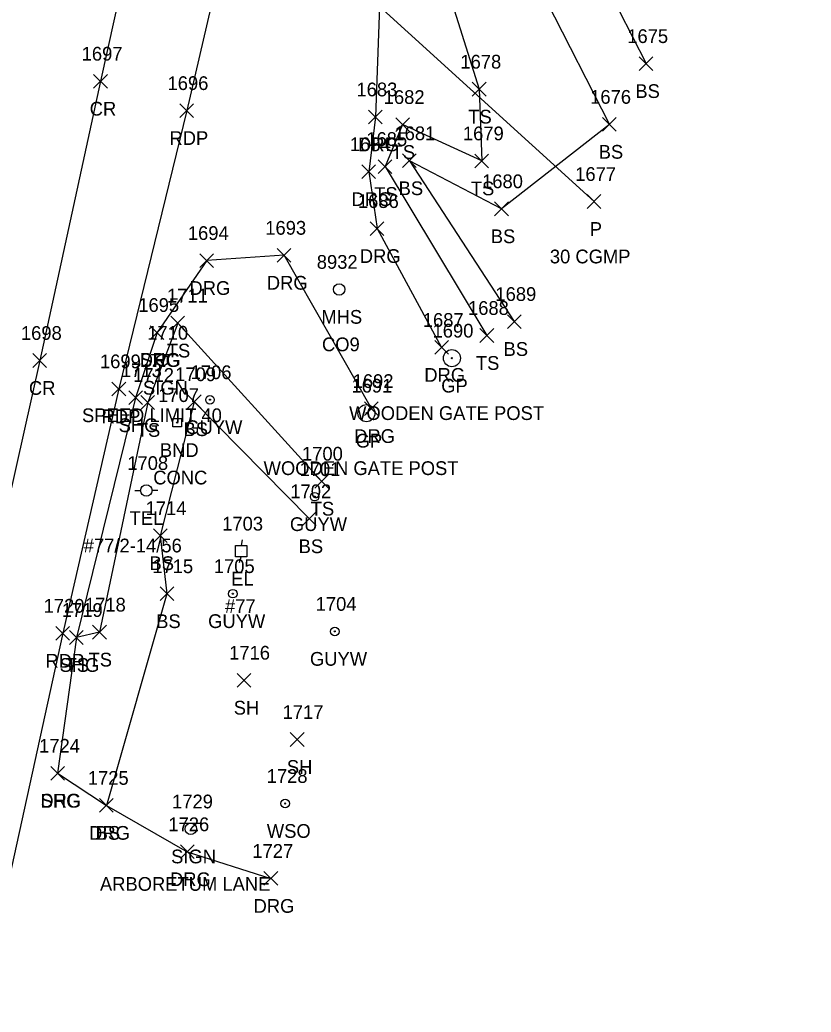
# Model space of a CAD drawing. Extents: x 1678863 to 1683592, y 407783 to 418211.
# Drawn here: x 1681182.6 to 1681297.8, y 416855.6 to 417000 of the extents above; entities that cross this region are included whole.
import ezdxf

# ---------------------------------------------------------------- set-up
doc = ezdxf.new("R2010")
doc.units = 0
for name, color, linetype in [('D_A', 7, 'Continuous'), ('D_C', 7, 'Continuous'), ('D_I', 7, 'Continuous'), ('D_TIC', 7, 'Continuous'), ('DCP', 7, 'Continuous'), ('L_A', 7, 'Continuous'), ('L_I', 7, 'Continuous'), ('L_TIC', 7, 'Continuous'), ('LELB', 7, 'Continuous'), ('Level 18', 7, 'Continuous'), ('M_A', 7, 'Continuous'), ('M_C', 7, 'Continuous'), ('M_I', 7, 'Continuous'), ('P_A', 7, 'Continuous'), ('P_I', 7, 'Continuous'), ('P_TIC', 7, 'Continuous'), ('PET', 7, 'Continuous'), ('PRC', 7, 'Continuous'), ('PSU', 7, 'Continuous'), ('R_A', 7, 'Continuous'), ('R_C', 7, 'Continuous'), ('R_I', 7, 'Continuous'), ('R_TIC', 7, 'Continuous'), ('RDG', 7, 'Continuous'), ('RGP', 7, 'Continuous'), ('S_A', 7, 'Continuous'), ('S_C', 7, 'Continuous'), ('S_I', 7, 'Continuous'), ('SSGN', 7, 'Continuous'), ('U_A', 7, 'Continuous'), ('U_C', 7, 'Continuous'), ('U_I', 7, 'Continuous'), ('UEPT', 7, 'Continuous'), ('UP', 7, 'Continuous'), ('UPGW', 7, 'Continuous'), ('USMH', 7, 'Continuous'), ('UWV', 7, 'Continuous')]:
    doc.layers.add(name, color=color, linetype=linetype)

msp = doc.modelspace()

# ---------------------------------------------------------------- linework, layer by layer
at = {"layer": 'D_TIC'}
for points in [[(1681265.23, 416972.57), (1681267.23, 416974.57)], [(1681267.23, 416972.57), (1681265.23, 416974.57)]]:
    msp.add_lwpolyline(points, dxfattribs=at)
at = {"layer": 'DCP'}
msp.add_lwpolyline([(1681266.23, 416973.57), (1681167.43, 417063.34)], dxfattribs=at)
at = {"layer": 'L_TIC'}
for points in [[(1681272.81, 416992.64), (1681274.81, 416994.64)], [(1681274.81, 416992.64), (1681272.81, 416994.64)], [(1681248.51, 416988.92), (1681250.51, 416990.92)], [(1681250.51, 416988.92), (1681248.51, 416990.92)], [(1681237.35, 416983.77), (1681239.35, 416985.77)], [(1681239.35, 416983.77), (1681237.35, 416985.77)], [(1681267.47, 416983.8), (1681269.47, 416985.8)], [(1681269.47, 416983.8), (1681267.47, 416985.8)], [(1681234.81, 416977.66), (1681236.81, 416979.66)], [(1681236.81, 416977.66), (1681234.81, 416979.66)], [(1681238.34, 416978.5), (1681240.34, 416980.5)], [(1681240.34, 416978.5), (1681238.34, 416980.5)], [(1681248.89, 416978.48), (1681250.89, 416980.48)], [(1681250.89, 416978.48), (1681248.89, 416980.48)], [(1681251.76, 416971.51), (1681253.76, 416973.51)], [(1681253.76, 416971.51), (1681251.76, 416973.51)], [(1681204.61, 416954.87), (1681206.61, 416956.87)], [(1681206.61, 416954.87), (1681204.61, 416956.87)], [(1681253.62, 416955.1), (1681255.62, 416957.1)], [(1681255.62, 416955.1), (1681253.62, 416957.1)], [(1681249.62, 416953.07), (1681251.62, 416955.07)], [(1681251.62, 416953.07), (1681249.62, 416955.07)], [(1681200.24, 416943.32), (1681202.24, 416945.32)], [(1681202.24, 416943.32), (1681200.24, 416945.32)], [(1681207.02, 416943.43), (1681209.02, 416945.43)], [(1681209.02, 416943.43), (1681207.02, 416945.43)], [(1681225.57, 416931.86), (1681227.57, 416933.86)], [(1681227.57, 416931.86), (1681225.57, 416933.86)], [(1681223.78, 416926.39), (1681225.78, 416928.39)], [(1681225.78, 416926.39), (1681223.78, 416928.39)], [(1681202.07, 416923.93), (1681204.07, 416925.93)], [(1681204.07, 416923.93), (1681202.07, 416925.93)], [(1681203.04, 416915.48), (1681205.04, 416917.48)], [(1681205.04, 416915.48), (1681203.04, 416917.48)], [(1681193.22, 416909.89), (1681195.22, 416911.89)], [(1681195.22, 416909.89), (1681193.22, 416911.89)], [(1681189.87, 416909.11), (1681191.87, 416911.11)], [(1681191.87, 416909.11), (1681189.87, 416911.11)], [(1681214.28, 416902.89), (1681216.28, 416904.89)], [(1681216.28, 416902.89), (1681214.28, 416904.89)], [(1681222.01, 416894.26), (1681224.01, 416896.26)], [(1681224.01, 416894.26), (1681222.01, 416896.26)], [(1681194.22, 416884.67), (1681196.22, 416886.67)], [(1681196.22, 416884.67), (1681194.22, 416886.67)]]:
    msp.add_lwpolyline(points, dxfattribs=at)
at = {"layer": 'LELB'}
for points in [[(1681297.85, 417329.68), (1681291.32, 417302.9), (1681275.58, 417247.26), (1681268.05, 417207.61), (1681262.33, 417168.06), (1681251.07, 417123.54), (1681244.58, 417101.43), (1681240.76, 417059.34), (1681250.13, 417020.71), (1681268.47, 416984.8), (1681252.76, 416972.51), (1681239.34, 416979.5), (1681254.62, 416956.1)], [(1681253.39, 417121.27), (1681246.63, 417100.57), (1681244.82, 417058.55), (1681259.87, 417020.87), (1681273.81, 416993.64)], [(1681243.44, 417101.91), (1681237.43, 417058.91), (1681239.51, 417021.71), (1681249.51, 416989.92), (1681249.89, 416979.48), (1681238.35, 416984.77), (1681235.81, 416978.66), (1681250.62, 416954.07)], [(1681226.57, 416932.86), (1681205.61, 416955.87), (1681201.24, 416944.32), (1681194.22, 416910.89), (1681190.87, 416910.11)], [(1681224.78, 416927.39), (1681208.02, 416944.43), (1681203.07, 416924.93), (1681204.04, 416916.48), (1681195.22, 416885.67)]]:
    msp.add_lwpolyline(points, dxfattribs=at)
at = {"layer": 'Level 18'}
msp.add_lwpolyline([(1681204.91, 416942.01), (1681206.16, 416942.01), (1681206.16, 416940.76), (1681204.91, 416940.76)], close=True, dxfattribs=at)
msp.add_circle((1681205.54, 416941.39), 0.0833, dxfattribs=at)
at = {"layer": 'P_TIC'}
for points in [[(1681193.37, 416990.08), (1681195.37, 416992.08)], [(1681195.37, 416990.08), (1681193.37, 416992.08)], [(1681205.93, 416985.8), (1681207.93, 416987.8)], [(1681207.93, 416985.8), (1681205.93, 416987.8)], [(1681201.61, 416953.5), (1681203.61, 416955.5)], [(1681203.61, 416953.5), (1681201.61, 416955.5)], [(1681184.52, 416949.43), (1681186.52, 416951.43)], [(1681186.52, 416949.43), (1681184.52, 416951.43)], [(1681196.04, 416945.3), (1681198.04, 416947.3)], [(1681198.04, 416945.3), (1681196.04, 416947.3)], [(1681198.48, 416944.01), (1681200.48, 416946.01)], [(1681200.48, 416944.01), (1681198.48, 416946.01)], [(1681187.87, 416909.72), (1681189.87, 416911.72)], [(1681189.87, 416909.72), (1681187.87, 416911.72)], [(1681189.87, 416909.11), (1681191.87, 416911.11)], [(1681191.87, 416909.11), (1681189.87, 416911.11)], [(1681187.12, 416889.35), (1681189.12, 416891.35)], [(1681189.12, 416889.35), (1681187.12, 416891.35)]]:
    msp.add_lwpolyline(points, dxfattribs=at)
at = {"layer": 'PET'}
msp.add_lwpolyline([(1681289.83, 417351.74), (1681280.09, 417307.99), (1681266.45, 417249.58), (1681257.87, 417211.51), (1681248.61, 417172.26), (1681238.57, 417127.88), (1681233.58, 417106.12), (1681224.55, 417062.96), (1681216.45, 417027.83), (1681206.93, 416986.8), (1681197.04, 416946.3), (1681188.87, 416910.72), (1681179.13, 416866.45), (1681171.86, 416831.02)], dxfattribs=at)
at = {"layer": 'PRC'}
msp.add_lwpolyline([(1681267.02, 417318.48), (1681254.6, 417262.47), (1681247.74, 417231.59), (1681236.81, 417182.69), (1681230.74, 417156.1), (1681220.79, 417111.33), (1681211.1, 417066.62), (1681203.56, 417032.6), (1681194.37, 416991.08), (1681185.52, 416950.43), (1681177.27, 416913.69), (1681167.36, 416870.15), (1681159.37, 416832.34)], dxfattribs=at)
at = {"layer": 'PSU'}
msp.add_lwpolyline([(1681202.61, 416954.5), (1681199.48, 416945.01), (1681190.87, 416910.11), (1681188.12, 416890.35)], dxfattribs=at)
at = {"layer": 'R_TIC'}
for points in [[(1681233.39, 416984.88), (1681235.39, 416986.88)], [(1681235.39, 416984.88), (1681233.39, 416986.88)], [(1681232.42, 416976.91), (1681234.42, 416978.91)], [(1681234.42, 416976.91), (1681232.42, 416978.91)], [(1681233.64, 416968.63), (1681235.64, 416970.63)], [(1681235.64, 416968.63), (1681233.64, 416970.63)], [(1681220.1, 416964.74), (1681222.1, 416966.74)], [(1681222.1, 416964.74), (1681220.1, 416966.74)], [(1681208.83, 416963.98), (1681210.83, 416965.98)], [(1681210.83, 416963.98), (1681208.83, 416965.98)], [(1681201.61, 416953.5), (1681203.61, 416955.5)], [(1681203.61, 416953.5), (1681201.61, 416955.5)], [(1681243.04, 416951.33), (1681245.04, 416953.33)], [(1681245.04, 416951.33), (1681243.04, 416953.33)], [(1681232.82, 416942.43), (1681234.82, 416944.43)], [(1681234.82, 416942.43), (1681232.82, 416944.43)], [(1681187.12, 416889.35), (1681189.12, 416891.35)], [(1681189.12, 416889.35), (1681187.12, 416891.35)], [(1681194.22, 416884.67), (1681196.22, 416886.67)], [(1681196.22, 416884.67), (1681194.22, 416886.67)], [(1681206, 416877.92), (1681208, 416879.92)], [(1681208, 416877.92), (1681206, 416879.92)], [(1681218.17, 416874.04), (1681220.17, 416876.04)], [(1681220.17, 416874.04), (1681218.17, 416876.04)]]:
    msp.add_lwpolyline(points, dxfattribs=at)
at = {"layer": 'RDG'}
for points in [[(1681246.64, 417125.19), (1681241.5, 417102.81), (1681236.31, 417059.16), (1681235.71, 417022.18), (1681234.39, 416985.88), (1681233.42, 416977.91), (1681234.64, 416969.63), (1681244.04, 416952.33)], [(1681233.82, 416943.43), (1681221.1, 416965.74), (1681209.83, 416964.98), (1681202.61, 416954.5)], [(1681188.12, 416890.35), (1681195.22, 416885.67), (1681207, 416878.92), (1681219.17, 416875.04)]]:
    msp.add_lwpolyline(points, dxfattribs=at)
at = {"layer": 'RGP'}
for p, q in [((1681245.54, 416950.77), (1681245.54, 416950.77)), ((1681233.09, 416942.76), (1681233.09, 416942.76))]:
    msp.add_line(p, q, dxfattribs=at)
for centre, radius in [((1681245.54, 416950.77), 1.25), ((1681245.54, 416950.77), 0.0833), ((1681233.09, 416942.76), 1.25), ((1681233.09, 416942.76), 0.0833)]:
    msp.add_circle(centre, radius, dxfattribs=at)
at = {"layer": 'SSGN'}
for p, q in [((1681201.76, 416951.32), (1681205.09, 416951.32)), ((1681203.41, 416950.48), (1681203.41, 416950.48)), ((1681205.86, 416883.09), (1681209.19, 416883.09)), ((1681207.51, 416882.26), (1681207.51, 416882.26))]:
    msp.add_line(p, q, dxfattribs=at)
for centre in [(1681203.41, 416950.48), (1681207.51, 416882.26)]:
    msp.add_circle(centre, 0.833, dxfattribs=at)
at = {"layer": 'UEPT'}
for p, q in [((1681214.02, 416921.84), (1681214.02, 416923.51)), ((1681214.02, 416923.51), (1681215.69, 416923.51)), ((1681215.02, 416924.34), (1681214.86, 416923.51)), ((1681215.69, 416923.51), (1681215.69, 416921.84)), ((1681215.69, 416921.84), (1681214.02, 416921.84)), ((1681214.61, 416921.01), (1681214.86, 416921.84)), ((1681214.86, 416922.68), (1681214.86, 416922.68))]:
    msp.add_line(p, q, dxfattribs=at)
at = {"layer": 'UP'}
for p, q in [((1681199.38, 416931.49), (1681200.21, 416931.49)), ((1681201.04, 416931.5), (1681201.04, 416931.5)), ((1681202.71, 416931.5), (1681201.87, 416931.5)), ((1681201.87, 416931.5), (1681201.87, 416931.5)), ((1681202.71, 416931.5), (1681202.71, 416931.5))]:
    msp.add_line(p, q, dxfattribs=at)
msp.add_circle((1681201.04, 416931.5), 0.833, dxfattribs=at)
at = {"layer": 'UPGW'}
for centre, radius in [((1681210.31, 416944.72), 0.625), ((1681210.31, 416944.72), 0.0833), ((1681225.55, 416930.61), 0.625), ((1681225.55, 416930.61), 0.0833), ((1681213.64, 416916.49), 0.625), ((1681213.64, 416916.49), 0.0833), ((1681228.48, 416911), 0.625), ((1681228.48, 416911), 0.0833)]:
    msp.add_circle(centre, radius, dxfattribs=at)
at = {"layer": 'USMH'}
for p, q in [((1681229.12, 416960.78), (1681229.12, 416960.78)), ((1681229.95, 416960.78), (1681229.95, 416960.78))]:
    msp.add_line(p, q, dxfattribs=at)
msp.add_circle((1681229.12, 416960.78), 0.833, dxfattribs=at)
at = {"layer": 'UWV'}
for radius in [0.625, 0.0833]:
    msp.add_circle((1681221.26, 416885.95), radius, dxfattribs=at)

# ---------------------------------------------------------------- texts
at = {"layer": 'D_A'}
msp.add_text('P', height=2, dxfattribs=at).set_placement((1681265.61, 416968.57))
at = {"layer": 'D_C'}
msp.add_text('30 CGMP', height=2, dxfattribs=at).set_placement((1681259.8, 416964.57))
at = {"layer": 'D_I'}
msp.add_text('1677', height=2, dxfattribs=at).set_placement((1681263.49, 416976.57))
at = {"layer": 'L_A'}
for s, p in [('BS', (1681272.25, 416988.64)), ('TS', (1681247.92, 416984.92)), ('TS', (1681236.76, 416979.77)), ('BS', (1681266.91, 416979.8)), ('TS', (1681234.22, 416973.66)), ('BS', (1681237.78, 416974.5)), ('TS', (1681248.3, 416974.48)), ('BS', (1681251.2, 416967.51)), ('TS', (1681204.02, 416950.87)), ('BS', (1681253.06, 416951.1)), ('TS', (1681249.03, 416949.07)), ('TS', (1681199.65, 416939.32)), ('BS', (1681206.46, 416939.43)), ('TS', (1681224.98, 416927.86)), ('BS', (1681223.22, 416922.39)), ('BS', (1681201.51, 416919.93)), ('BS', (1681202.48, 416911.48)), ('TS', (1681192.63, 416905.89)), ('TS', (1681189.28, 416905.11)), ('SH', (1681213.77, 416898.89)), ('SH', (1681221.5, 416890.26)), ('BS', (1681193.66, 416880.67))]:
    msp.add_text(s, height=2, dxfattribs=at).set_placement(p)
at = {"layer": 'L_I'}
for s, p in [('1675', (1681271.07, 416996.64)), ('1678', (1681246.77, 416992.92)), ('1682', (1681235.61, 416987.77)), ('1676', (1681265.67, 416987.8)), ('1681', (1681237.17, 416982.5)), ('1679', (1681247.14, 416982.48)), ('1685', (1681233.07, 416981.66)), ('1680', (1681249.93, 416975.51)), ('1711', (1681204.05, 416958.87)), ('1689', (1681251.87, 416959.1)), ('1688', (1681247.88, 416957.07)), ('1712', (1681199.12, 416947.32)), ('1709', (1681205.24, 416947.43)), ('1700', (1681223.71, 416935.86)), ('1702', (1681222.01, 416930.39)), ('1714', (1681200.94, 416927.93)), ('1715', (1681201.91, 416919.48)), ('1719', (1681188.74, 416913.11)), ('1718', (1681192.1, 416913.89)), ('1716', (1681213.1, 416906.89)), ('1717', (1681220.89, 416898.26)), ('1725', (1681192.52, 416888.67))]:
    msp.add_text(s, height=2, dxfattribs=at).set_placement(p)
at = {"layer": 'M_A'}
msp.add_text('BND', height=2, dxfattribs=at).set_placement((1681203.02, 416936.39))
at = {"layer": 'M_C'}
msp.add_text('CONC', height=2, dxfattribs=at).set_placement((1681202.05, 416932.39))
at = {"layer": 'M_I'}
msp.add_text('1707', height=2, dxfattribs=at).set_placement((1681202.76, 416944.39))
at = {"layer": 'P_A'}
for s, p in [('CR', (1681192.8, 416986.08)), ('RDP', (1681204.41, 416981.8)), ('SHG', (1681200.14, 416949.5)), ('CR', (1681183.95, 416945.43)), ('RDP', (1681194.53, 416941.3)), ('SHG', (1681197.01, 416940.01)), ('RDP', (1681186.35, 416905.72)), ('SHG', (1681188.41, 416905.11)), ('SHG', (1681185.66, 416885.35))]:
    msp.add_text(s, height=2, dxfattribs=at).set_placement(p)
at = {"layer": 'P_I'}
for s, p in [('1697', (1681191.63, 416994.08)), ('1696', (1681204.13, 416989.8)), ('1695', (1681199.87, 416957.5)), ('1698', (1681182.78, 416953.43)), ('1699', (1681194.29, 416949.3)), ('1713', (1681197.35, 416948.01)), ('1720', (1681186.09, 416913.72)), ('1719', (1681188.74, 416913.11)), ('1724', (1681185.43, 416893.35))]:
    msp.add_text(s, height=2, dxfattribs=at).set_placement(p)
at = {"layer": 'R_A'}
for s, p in [('DRG', (1681231.87, 416980.88)), ('DRG', (1681230.91, 416972.91)), ('DRG', (1681232.13, 416964.63)), ('DRG', (1681218.59, 416960.74)), ('DRG', (1681207.32, 416959.98)), ('DRG', (1681200.09, 416949.5)), ('DRG', (1681241.52, 416947.33)), ('GP', (1681243.98, 416945.77)), ('DRG', (1681231.3, 416938.43)), ('GP', (1681231.52, 416937.76)), ('DRG', (1681185.61, 416885.35)), ('DRG', (1681192.71, 416880.67)), ('DRG', (1681204.49, 416873.92)), ('DRG', (1681216.66, 416870.04))]:
    msp.add_text(s, height=2, dxfattribs=at).set_placement(p)
at = {"layer": 'R_C'}
for p in [(1681230.57, 416941.77), (1681218.12, 416933.76)]:
    msp.add_text('WOODEN GATE POST', height=2, dxfattribs=at).set_placement(p)
at = {"layer": 'R_I'}
for s, p in [('1683', (1681231.64, 416988.88)), ('1684', (1681230.68, 416980.91)), ('1686', (1681231.85, 416972.63)), ('1694', (1681207.09, 416967.98)), ('1693', (1681218.36, 416968.74)), ('1695', (1681199.87, 416957.5)), ('1687', (1681241.3, 416955.33)), ('1690', (1681242.72, 416953.77)), ('1691', (1681230.91, 416945.76)), ('1692', (1681231.08, 416946.43)), ('1724', (1681185.43, 416893.35)), ('1725', (1681192.52, 416888.67)), ('1726', (1681204.25, 416881.92)), ('1727', (1681216.48, 416878.04))]:
    msp.add_text(s, height=2, dxfattribs=at).set_placement(p)
at = {"layer": 'S_A'}
for p in [(1681200.55, 416945.46), (1681204.65, 416877.24)]:
    msp.add_text('SIGN', height=2, dxfattribs=at).set_placement(p)
at = {"layer": 'S_C'}
for s, p in [('SPEED LIMIT 40', (1681191.68, 416941.46)), ('ARBORETUM LANE', (1681194.29, 416873.24))]:
    msp.add_text(s, height=2, dxfattribs=at).set_placement(p)
at = {"layer": 'S_I'}
for s, p in [('1710', (1681201.18, 416953.46)), ('1729', (1681204.79, 416885.24))]:
    msp.add_text(s, height=2, dxfattribs=at).set_placement(p)
at = {"layer": 'U_A'}
for s, p in [('MHS', (1681226.53, 416955.78)), ('GUYW', (1681206.71, 416939.72)), ('TEL', (1681198.6, 416926.5)), ('GUYW', (1681221.95, 416925.61)), ('EL', (1681213.39, 416917.68)), ('GUYW', (1681210.04, 416911.49)), ('GUYW', (1681224.87, 416906)), ('WSO', (1681218.59, 416880.95))]:
    msp.add_text(s, height=2, dxfattribs=at).set_placement(p)
at = {"layer": 'U_C'}
for s, p in [('CO9', (1681226.62, 416951.78)), ('#77/2-14/56', (1681191.93, 416922.5)), ('#77', (1681212.5, 416913.68))]:
    msp.add_text(s, height=2, dxfattribs=at).set_placement(p)
at = {"layer": 'U_I'}
for s, p in [('8932', (1681225.86, 416963.78)), ('1706', (1681207.49, 416947.72)), ('1708', (1681198.27, 416934.5)), ('1701', (1681223.35, 416933.61)), ('1703', (1681212.09, 416925.68)), ('1705', (1681210.87, 416919.49)), ('1704', (1681225.7, 416914)), ('1728', (1681218.57, 416888.95))]:
    msp.add_text(s, height=2, dxfattribs=at).set_placement(p)

doc.saveas('drawing.dxf')
